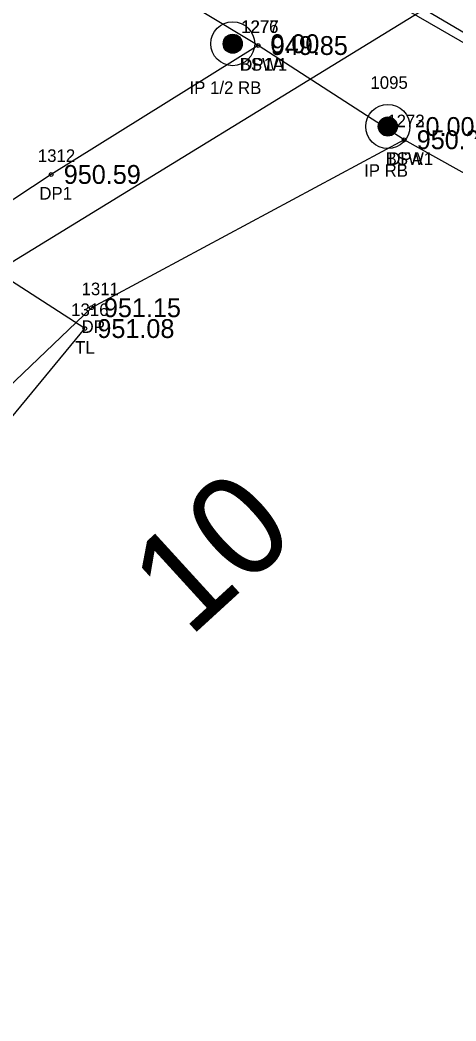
# Model space of a CAD drawing. Extents: x 1575382 to 1578175, y 1099175 to 1101955.
# Drawn here: x 1576264.9 to 1576299.6, y 1099602.5 to 1099682.2 of the extents above; entities that cross this region are included whole.
import ezdxf

# ---------------------------------------------------------------- set-up
doc = ezdxf.new("R2010")
doc.units = 0
for name, color, linetype in [('RD_EX_Conc', 7, 'Continuous'), ('RD_EX_Conc_txCode', 7, 'Continuous'), ('RD_EX_DR_Pipe', 7, 'Continuous'), ('RD_EX_Driveway', 7, 'Continuous'), ('RD_EX_Driveway_txCode', 7, 'Continuous'), ('RD_EX_DV_Prop_txCode', 7, 'Continuous'), ('RD_EX_DV_PropPin', 7, 'Continuous'), ('RD_EX_TX_Conc_ELEV', 7, 'Continuous'), ('RD_EX_TX_Driveway_ELEV', 7, 'Continuous'), ('RD_EX_TX_DV_Prop_ELEV', 7, 'Continuous'), ('RD_EX_TX_VEG_ELEV', 7, 'Continuous'), ('RD_EX_UT', 7, 'Continuous'), ('RD_EX_VEG', 7, 'Continuous'), ('RD_EX_VEG_txCode', 7, 'Continuous'), ('RD_HC_Data', 7, 'Continuous'), ('RD_HC_TX_Sta50', 7, 'Continuous'), ('RD_SMD_Locator', 7, 'Continuous')]:
    doc.layers.add(name, color=color, linetype=linetype)

msp = doc.modelspace()

# ---------------------------------------------------------------- linework, layer by layer
at = {"layer": 'RD_EX_Conc'}
for points in [[(1576375.693, 1099614.257), (1576362.913, 1099628.604), (1576326.832, 1099655.211), (1576295.504, 1099672.667), (1576283.882, 1099680.167), (1576241.839, 1099705.437), (1576196.963, 1099731.776)], [(1576334.59, 1099660.681), (1576332.462, 1099662.112), (1576322.834, 1099667.71), (1576303.783, 1099679.119), (1576289.27, 1099687.69), (1576273.841, 1099696.671), (1576271.734, 1099693.117)]]:
    msp.add_lwpolyline(points, dxfattribs=at)
at = {"layer": 'RD_EX_DR_Pipe'}
msp.add_lwpolyline([(1576364.841, 1099525.95), (1576408.84, 1099579.579), (1576408.84, 1099579.579), (1576384.131, 1099602.876), (1576384.131, 1099602.876), (1576335.971, 1099659.822), (1576335.971, 1099659.822), (1576168.711, 1099756.104)], dxfattribs=at)
at = {"layer": 'RD_EX_Driveway'}
for points in [[(1576283.882, 1099680.167), (1576267.393, 1099669.905), (1576224.571, 1099641.635)], [(1576295.504, 1099672.667), (1576270.59, 1099659.295), (1576239.653, 1099629.718)]]:
    msp.add_lwpolyline(points, dxfattribs=at)
at = {"layer": 'RD_EX_DV_PropPin'}
for p, q in [((1576281.325, 1099679.76), (1576281.325, 1099680.862)), ((1576281.36, 1099679.729), (1576281.36, 1099680.893)), ((1576281.395, 1099679.701), (1576281.395, 1099680.921)), ((1576281.43, 1099679.677), (1576281.43, 1099680.946)), ((1576281.465, 1099679.655), (1576281.465, 1099680.967)), ((1576281.5, 1099679.635), (1576281.5, 1099680.987)), ((1576281.535, 1099679.618), (1576281.535, 1099681.004)), ((1576281.57, 1099679.604), (1576281.57, 1099681.019)), ((1576281.605, 1099679.591), (1576281.605, 1099681.032)), ((1576281.64, 1099679.58), (1576281.64, 1099681.043)), ((1576281.675, 1099679.57), (1576281.675, 1099681.052)), ((1576281.71, 1099679.563), (1576281.71, 1099681.059)), ((1576281.745, 1099679.557), (1576281.745, 1099681.065)), ((1576281.78, 1099679.553), (1576281.78, 1099681.069)), ((1576281.815, 1099679.551), (1576281.815, 1099681.071)), ((1576281.85, 1099679.55), (1576281.85, 1099681.072)), ((1576281.885, 1099679.551), (1576281.885, 1099681.071)), ((1576281.92, 1099679.553), (1576281.92, 1099681.069)), ((1576281.955, 1099679.557), (1576281.955, 1099681.065)), ((1576281.99, 1099679.563), (1576281.99, 1099681.059)), ((1576282.025, 1099679.57), (1576282.025, 1099681.052)), ((1576282.06, 1099679.58), (1576282.06, 1099681.043)), ((1576282.095, 1099679.591), (1576282.095, 1099681.032)), ((1576282.13, 1099679.604), (1576282.13, 1099681.019)), ((1576282.165, 1099679.618), (1576282.165, 1099681.004)), ((1576282.2, 1099679.635), (1576282.2, 1099680.987)), ((1576282.235, 1099679.655), (1576282.235, 1099680.967)), ((1576282.27, 1099679.677), (1576282.27, 1099680.946)), ((1576282.305, 1099679.701), (1576282.305, 1099680.921)), ((1576282.34, 1099679.729), (1576282.34, 1099680.893)), ((1576282.375, 1099679.76), (1576282.375, 1099680.862)), ((1576281.115, 1099680.115), (1576281.115, 1099680.507)), ((1576281.15, 1099680.013), (1576281.15, 1099680.609)), ((1576281.185, 1099679.942), (1576281.185, 1099680.681)), ((1576281.22, 1099679.885), (1576281.22, 1099680.738)), ((1576281.255, 1099679.837), (1576281.255, 1099680.785)), ((1576281.29, 1099679.796), (1576281.29, 1099680.826)), ((1576282.41, 1099679.796), (1576282.41, 1099680.826)), ((1576282.445, 1099679.837), (1576282.445, 1099680.785)), ((1576282.48, 1099679.885), (1576282.48, 1099680.738)), ((1576282.515, 1099679.942), (1576282.515, 1099680.681)), ((1576282.55, 1099680.013), (1576282.55, 1099680.609)), ((1576282.585, 1099680.115), (1576282.585, 1099680.507)), ((1576294.099, 1099672.967), (1576294.099, 1099674.474)), ((1576294.134, 1099672.963), (1576294.134, 1099674.478)), ((1576294.169, 1099672.96), (1576294.169, 1099674.481)), ((1576294.204, 1099672.959), (1576294.204, 1099674.481)), ((1576294.239, 1099672.96), (1576294.239, 1099674.481)), ((1576294.274, 1099672.963), (1576294.274, 1099674.478)), ((1576294.309, 1099672.967), (1576294.309, 1099674.474)), ((1576293.469, 1099673.524), (1576293.469, 1099673.917)), ((1576293.504, 1099673.422), (1576293.504, 1099674.018)), ((1576293.539, 1099673.351), (1576293.539, 1099674.09)), ((1576293.574, 1099673.294), (1576293.574, 1099674.147)), ((1576293.609, 1099673.246), (1576293.609, 1099674.195)), ((1576293.644, 1099673.205), (1576293.644, 1099674.235)), ((1576293.679, 1099673.17), (1576293.679, 1099674.271)), ((1576293.714, 1099673.138), (1576293.714, 1099674.303)), ((1576293.749, 1099673.111), (1576293.749, 1099674.33)), ((1576293.784, 1099673.086), (1576293.784, 1099674.355)), ((1576293.819, 1099673.064), (1576293.819, 1099674.377)), ((1576293.854, 1099673.045), (1576293.854, 1099674.396)), ((1576293.889, 1099673.028), (1576293.889, 1099674.413)), ((1576293.924, 1099673.013), (1576293.924, 1099674.428)), ((1576293.959, 1099673), (1576293.959, 1099674.441)), ((1576293.994, 1099672.989), (1576293.994, 1099674.452)), ((1576294.029, 1099672.98), (1576294.029, 1099674.461)), ((1576294.064, 1099672.972), (1576294.064, 1099674.468)), ((1576294.344, 1099672.972), (1576294.344, 1099674.468)), ((1576294.379, 1099672.98), (1576294.379, 1099674.461)), ((1576294.414, 1099672.989), (1576294.414, 1099674.452)), ((1576294.449, 1099673), (1576294.449, 1099674.441)), ((1576294.484, 1099673.013), (1576294.484, 1099674.428)), ((1576294.519, 1099673.028), (1576294.519, 1099674.413)), ((1576294.554, 1099673.045), (1576294.554, 1099674.396)), ((1576294.589, 1099673.064), (1576294.589, 1099674.377)), ((1576294.624, 1099673.086), (1576294.624, 1099674.355)), ((1576294.659, 1099673.111), (1576294.659, 1099674.33)), ((1576294.694, 1099673.138), (1576294.694, 1099674.303)), ((1576294.729, 1099673.17), (1576294.729, 1099674.271)), ((1576294.765, 1099673.205), (1576294.765, 1099674.235)), ((1576294.8, 1099673.246), (1576294.8, 1099674.195)), ((1576294.835, 1099673.294), (1576294.835, 1099674.147)), ((1576294.87, 1099673.351), (1576294.87, 1099674.09)), ((1576294.905, 1099673.422), (1576294.905, 1099674.018)), ((1576294.94, 1099673.524), (1576294.94, 1099673.917))]:
    msp.add_line(p, q, dxfattribs=at)
for centre, radius in [((1576281.85, 1099680.311), 1.75), ((1576281.85, 1099680.311), 0.761), ((1576294.204, 1099673.72), 1.75), ((1576294.204, 1099673.72), 0.761)]:
    msp.add_circle(centre, radius, dxfattribs=at)
at = {"layer": 'RD_EX_UT'}
msp.add_line((1575942.279, 1099465.479), (1576305.274, 1099688.085), dxfattribs=at)
at = {"layer": 'RD_EX_VEG'}
msp.add_lwpolyline([(1576237.874, 1099618.612), (1576270.071, 1099657.638), (1576184.425, 1099712.914)], dxfattribs=at)
at = {"layer": 'RD_SMD_Locator'}
for centre in [(1576281.85, 1099680.311), (1576283.882, 1099680.167), (1576283.882, 1099680.167), (1576294.204, 1099673.72), (1576295.504, 1099672.667), (1576295.504, 1099672.667), (1576267.393, 1099669.905), (1576270.59, 1099659.295), (1576270.071, 1099657.638)]:
    msp.add_circle(centre, 0.15, dxfattribs=at)

# ---------------------------------------------------------------- texts
at = {"layer": 'RD_EX_Conc_txCode'}
for s, p in [('1276', (1576282.512, 1099681.167)), ('BSW1', (1576282.402, 1099678.167)), ('1272', (1576294.157, 1099673.667)), ('BSW1', (1576294.024, 1099670.667))]:
    msp.add_text(s, height=1, dxfattribs=at).set_placement(p)
at = {"layer": 'RD_EX_Driveway_txCode'}
for s, p in [('1277', (1576282.536, 1099681.167)), ('DP1A', (1576282.449, 1099678.167)), ('1273', (1576294.157, 1099673.667)), ('1312', (1576266.33, 1099670.905)), ('DPA', (1576294.236, 1099670.667)), ('DP1', (1576266.448, 1099667.905)), ('1311', (1576269.811, 1099660.295)), ('DP', (1576269.811, 1099657.295))]:
    msp.add_text(s, height=1, dxfattribs=at).set_placement(p)
at = {"layer": 'RD_EX_DV_Prop_txCode'}
for s, p in [('1095', (1576292.818, 1099676.72)), ('IP 1/2 RB', (1576278.409, 1099676.311)), ('IP RB', (1576292.315, 1099669.72))]:
    msp.add_text(s, height=1, dxfattribs=at).set_placement(p)
at = {"layer": 'RD_EX_TX_Conc_ELEV'}
for s, p in [('949.85', (1576284.882, 1099679.417)), ('950.22', (1576296.504, 1099671.917))]:
    msp.add_text(s, height=1.5, dxfattribs=at).set_placement(p)
at = {"layer": 'RD_EX_TX_Driveway_ELEV'}
for s, p in [('949.85', (1576284.882, 1099679.417)), ('950.22', (1576296.504, 1099671.917)), ('950.59', (1576268.393, 1099669.155)), ('951.15', (1576271.59, 1099658.545))]:
    msp.add_text(s, height=1.5, dxfattribs=at).set_placement(p)
at = {"layer": 'RD_EX_TX_DV_Prop_ELEV'}
for p in [(1576284.85, 1099679.561), (1576297.204, 1099672.97)]:
    msp.add_text('0.00', height=1.5, dxfattribs=at).set_placement(p)
at = {"layer": 'RD_EX_TX_VEG_ELEV'}
msp.add_text('951.08', height=1.5, dxfattribs=at).set_placement((1576271.071, 1099656.888))
at = {"layer": 'RD_EX_VEG_txCode'}
for s, p in [('1316', (1576268.984, 1099658.638)), ('TL', (1576269.299, 1099655.638))]:
    msp.add_text(s, height=1, dxfattribs=at).set_placement(p)
at = {"layer": 'RD_HC_Data'}
msp.add_text('PC=11+54.05', height=6, rotation=239.19519, dxfattribs=at).set_placement((1576310.591, 1099616.382))
at = {"layer": 'RD_HC_TX_Sta50'}
msp.add_text('10', height=8, rotation=42.41831, dxfattribs=at).set_placement((1576278.379, 1099632.955))

doc.saveas('drawing.dxf')
